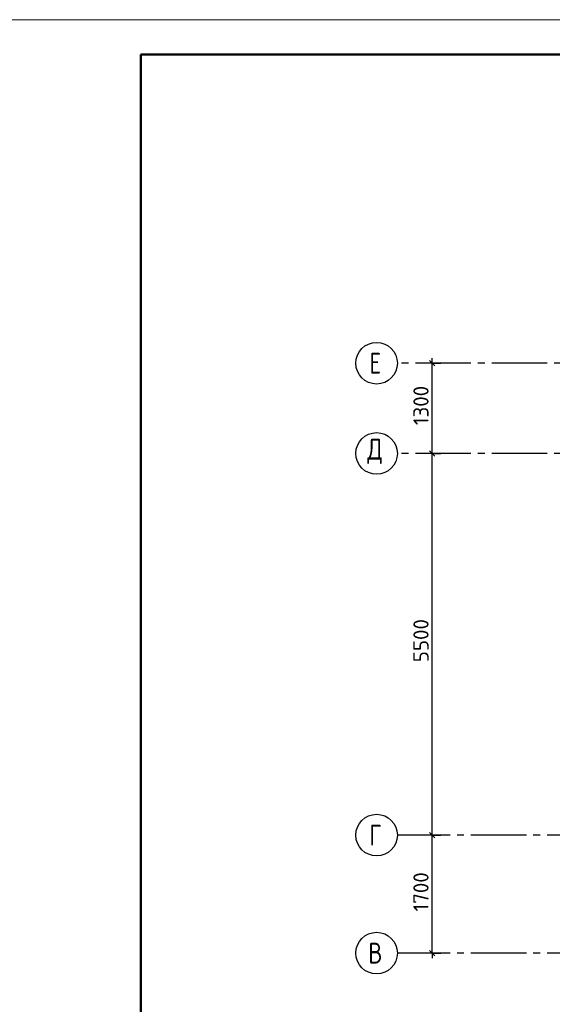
# Model space of a CAD drawing. Header units: millimetres. Extents: x 40580 to 1930067, y -240640 to 81020.
# Tile 518 of 656: x 1229868 to 1237550, y -224037 to -209850. Entities that reach past the tile are written whole.
import ezdxf

# ---------------------------------------------------------------- set-up
doc = ezdxf.new("R2010")
doc.units = ezdxf.units.MM
doc.linetypes.add('______5', pattern=[1100, 800, -100, 100, -100])
doc.linetypes.add('CENTER', pattern=[2, 1.25, -0.25, 0.25, -0.25])
doc.layers.add('Standard', color=7, linetype='Continuous', lineweight=25)
doc.layers.add('ОСИ', color=7, linetype='CENTER', lineweight=15)
doc.styles.add('ISOCPEUR', font='isocpeur.ttf')

msp = doc.modelspace()

# ---------------------------------------------------------------- linework, layer by layer
at = {"layer": 'Standard', "color": 7, "linetype": 'Continuous', "lineweight": 25, "transparency": 33554687}
for p, q in [((1235852.9, -214837.2), (1235777.9, -214762.2)), ((1235852.9, -216137.2), (1235777.9, -216062.2)), ((1235852.9, -221637.2), (1235777.9, -221562.2)), ((1235852.9, -223337.2), (1235777.9, -223262.2))]:
    msp.add_line(p, q, dxfattribs=at)
at = {"layer": 'Standard', "color": 7, "linetype": 'Continuous', "lineweight": -3, "transparency": 33554687}
for p, q in [((1235815.4, -214799.7), (1235815.4, -214724.7)), ((1235815.4, -216099.7), (1235815.4, -214799.7)), ((1235815.4, -221599.7), (1235815.4, -216099.7)), ((1235815.4, -223299.7), (1235815.4, -223374.7))]:
    msp.add_line(p, q, dxfattribs=at)
at = {"layer": 'Standard', "color": 251, "linetype": 'Continuous', "lineweight": -3, "true_color": 0x656565, "transparency": 33554687}
for p, q in [((1235815.4, -214799.7), (1235690.4, -214799.7)), ((1235815.4, -214799.7), (1235940.4, -214799.7)), ((1235815.4, -214799.7), (1235815.4, -214799.7)), ((1235815.4, -216099.7), (1235690.4, -216099.7)), ((1235815.4, -216099.7), (1235940.4, -216099.7)), ((1235815.4, -216099.7), (1235815.4, -216099.7)), ((1235815.4, -221599.7), (1235690.4, -221599.7)), ((1235815.4, -221599.7), (1235940.4, -221599.7)), ((1235815.4, -221599.7), (1235815.4, -221599.7)), ((1235815.4, -223299.7), (1235690.4, -223299.7)), ((1235815.4, -223299.7), (1235940.4, -223299.7)), ((1235815.4, -223299.7), (1235815.4, -223299.7))]:
    msp.add_line(p, q, dxfattribs=at)
at = {"layer": 'Standard', "color": 7, "linetype": 'Continuous', "lineweight": 13, "transparency": 33554687}
msp.add_lwpolyline([(1229613.9, -239549.7), (1271613.9, -239549.7), (1271613.9, -209849.7), (1229613.9, -209849.7), (1229613.9, -239549.7)], close=True, dxfattribs=at)
at = {"layer": 'Standard', "color": 7, "linetype": 'Continuous', "lineweight": 50, "transparency": 33554687}
msp.add_lwpolyline([(1231613.9, -210349.7), (1271113.9, -210349.7), (1271113.9, -239049.7), (1231613.9, -239049.7), (1231613.9, -210349.7)], close=True, dxfattribs=at)
at = {"layer": 'Standard', "color": 7, "linetype": 'Continuous', "lineweight": -3, "transparency": 33554687}
msp.add_lwpolyline([(1235815.4, -223299.7), (1235815.4, -222796.6), (1235815.4, -222796.6), (1235815.4, -221599.7)], dxfattribs=at)
at = {"layer": 'ОСИ', "color": 8, "linetype": '______5', "lineweight": -3, "transparency": 33554687}
for p, q in [((1267175.4, -214799.7), (1235315.4, -214799.7)), ((1267175.4, -216099.7), (1235315.4, -216099.7)), ((1267175.4, -216099.7), (1235315.4, -216099.7)), ((1266875.4, -221599.7), (1235315.4, -221599.7)), ((1266875.4, -223299.7), (1235315.4, -223299.7))]:
    msp.add_line(p, q, dxfattribs=at)
at = {"layer": 'ОСИ', "color": 7, "linetype": 'Continuous', "lineweight": -3, "transparency": 33554687}
for centre in [(1235015.4, -214799.7), (1235015.4, -216099.7), (1235015.4, -216099.7), (1235015.4, -221599.7), (1235015.4, -223299.7)]:
    msp.add_circle(centre, 300, dxfattribs=at)

# ---------------------------------------------------------------- texts
at = {"layer": 'Standard', "color": 7, "linetype": 'Continuous', "lineweight": 25, "transparency": 33554687, "char_height": 220, "attachment_point": 7, "rotation": 90, "style": 'ISOCPEUR'}
for s, insert, width in [('1300', (1235765.3, -215692.1), 610.171), ('5500', (1235765.4, -219107.8), 641.476), ('1700', (1235765.3, -222700), 625.735)]:
    msp.add_mtext(s, dxfattribs=dict(at, insert=insert, width=width))
at = {"layer": 'ОСИ', "color": 7, "linetype": 'Continuous', "lineweight": 25, "transparency": 33554687, "char_height": 300, "attachment_point": 7, "style": 'ISOCPEUR'}
for s, insert, width in [('\\W0.78;Е', (1234910.4, -214949.7), 326.834), ('\\W0.82;Д', (1234880.4, -216249.7), 392.649), ('\\W0.78;Г', (1234910.4, -221749.7), 326.834), ('\\W0.80;В', (1234895.4, -223449.7), 359.83)]:
    msp.add_mtext(s, dxfattribs=dict(at, insert=insert, width=width))

doc.saveas('drawing.dxf')
